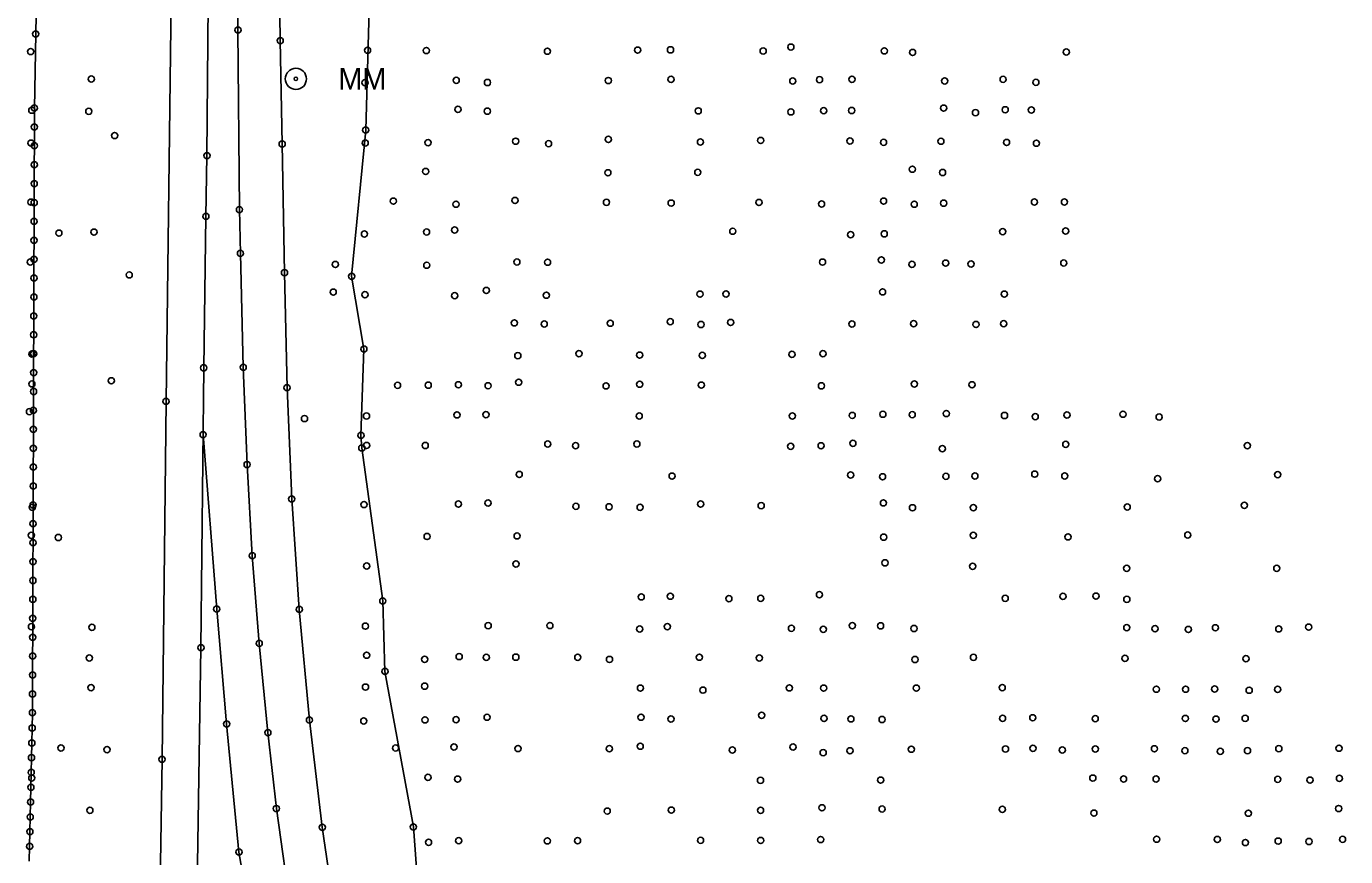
# Model space of a CAD drawing. Extents: x 20503438 to 20508873, y 7964251 to 7984667.
# Drawn here: x 20506686.2 to 20507113.2, y 7971663.9 to 7971932.7 of the extents above; entities that cross this region are included whole.
import ezdxf

# ---------------------------------------------------------------- set-up
doc = ezdxf.new("R2010")
doc.units = 0
for name, color, linetype in [('SurBreakLine', 7, 'Continuous'), ('SurConcreteSlab', 7, 'Continuous'), ('SurDrainageArrowDown', 7, 'Continuous'), ('SurEdgeRoadPaved', 7, 'Continuous'), ('SurRoadPoints', 7, 'Continuous'), ('SurSurveyPoints', 7, 'Continuous')]:
    doc.layers.add(name, color=color, linetype=linetype)

msp = doc.modelspace()

# ---------------------------------------------------------------- linework, layer by layer
at = {"layer": 'SurBreakLine'}
msp.add_lwpolyline([(20506748.06, 7973121.35), (20506742.68, 7972730.78), (20506738.51, 7972374.69), (20506737.86, 7972337.8), (20506736.71, 7972242.37), (20506735.23, 7972125.23), (20506734.95, 7972091.62), (20506733.69, 7971999.07), (20506733.06, 7971941.23), (20506731.39, 7971811.28), (20506730.1, 7971695.4), (20506729.05, 7971627.9), (20506728.3, 7971561.44), (20506726.5, 7971429.38), (20506726.18, 7971406.05), (20506723.05, 7971149.78), (20506722.41, 7971105.59), (20506719.46, 7970853.94), (20506718.67, 7970817.35), (20506718.46, 7970790.57), (20506717.85, 7970756.37), (20506717.5, 7970726.21), (20506716.72, 7970686.1), (20506716.2, 7970609.97)], dxfattribs=at)
at = {"layer": 'SurConcreteSlab'}
msp.add_lwpolyline([(20506753.45, 7972017.94), (20506754.67, 7971931.49), (20506755.15, 7971873.39), (20506755.48, 7971859.21), (20506756.36, 7971822.34), (20506757.64, 7971790.84), (20506759.29, 7971761.29), (20506761.54, 7971732.94), (20506764.36, 7971704.04), (20506767.1, 7971679.47), (20506771.96, 7971644.71), (20506774.61, 7971629.78), (20506780.02, 7971606.84), (20506784.75, 7971586.77), (20506787.45, 7971575.3), (20506794.66, 7971546.31), (20506803.6, 7971512.72), (20506814.02, 7971478.56), (20506820.22, 7971459.77), (20506833.63, 7971422.4), (20506848.3, 7971385.94)], dxfattribs=at)
at = {"layer": 'SurDrainageArrowDown'}
for points in [[(20506687.11, 7971662.41), (20506687.22, 7971667.2), (20506687.32, 7971671.99), (20506687.42, 7971676.77), (20506687.53, 7971681.56), (20506687.63, 7971686.35), (20506687.74, 7971691.14), (20506687.84, 7971695.92), (20506687.94, 7971700.71), (20506688.05, 7971705.5), (20506688.14, 7971710.46), (20506688.16, 7971716.58), (20506688.18, 7971722.7), (20506688.2, 7971728.82), (20506688.22, 7971734.93), (20506688.24, 7971741.05), (20506688.27, 7971747.17), (20506688.29, 7971753.29), (20506688.31, 7971759.41), (20506688.33, 7971765.53), (20506688.35, 7971771.65), (20506688.37, 7971777.77), (20506688.39, 7971783.88), (20506688.41, 7971790), (20506688.43, 7971796.12), (20506688.45, 7971802.24), (20506688.47, 7971808.36), (20506688.49, 7971814.48), (20506688.51, 7971820.6), (20506688.53, 7971826.71), (20506688.55, 7971832.83), (20506688.58, 7971838.95), (20506688.6, 7971845.07), (20506688.62, 7971851.19), (20506688.64, 7971857.31), (20506688.66, 7971863.43), (20506688.68, 7971869.54), (20506688.7, 7971875.66), (20506688.72, 7971881.78), (20506688.74, 7971887.9), (20506688.76, 7971894.02), (20506688.78, 7971900.14), (20506688.8, 7971906.26), (20506689.2, 7971930.24), (20506689.62, 7971955.24)], [(20506889.38, 7971385.08), (20506880.22, 7971407.2), (20506862.47, 7971448.99), (20506857.01, 7971471.83), (20506843.18, 7971515.59), (20506828.1, 7971562.81), (20506817.88, 7971608.65), (20506814.91, 7971622.83), (20506813.22, 7971649.77), (20506811.45, 7971673.51), (20506802.24, 7971723.86), (20506801.55, 7971746.7), (20506794.77, 7971796.23), (20506794.48, 7971800.28), (20506795.43, 7971828.21), (20506791.47, 7971851.77), (20506796.03, 7971899.11), (20506797.36, 7971945.99)]]:
    msp.add_lwpolyline(points, dxfattribs=at)
at = {"layer": 'SurEdgeRoadPaved'}
for points in [[(20506739.64, 7971526.5), (20506741.24, 7971640.57), (20506742.69, 7971731.53), (20506743.58, 7971822.14), (20506744.28, 7971871.16), (20506744.63, 7971890.83), (20506745.28, 7971964.75), (20506745.96, 7972013.71), (20506746.36, 7972037.67), (20506746.63, 7972073.65), (20506747.28, 7972111.02), (20506747.6, 7972152.63), (20506747.93, 7972182.29), (20506748.45, 7972214.88), (20506748.32, 7972246.74), (20506748.62, 7972276.12), (20506749.58, 7972311.88), (20506750.14, 7972349.91), (20506750.88, 7972386.32), (20506751.1, 7972421.09), (20506751.49, 7972456.42), (20506752.22, 7972492.22)], [(20506767.91, 7971961.46), (20506768.35, 7971928.09), (20506768.98, 7971894.64), (20506769.73, 7971852.95), (20506770.56, 7971815.71), (20506772.08, 7971779.69), (20506774.51, 7971743.93), (20506777.81, 7971708.08), (20506781.97, 7971673.4), (20506787.22, 7971637.59), (20506794.26, 7971601.91), (20506801.46, 7971567.97), (20506809.79, 7971532.51), (20506820.3, 7971495.05), (20506830.93, 7971461.63), (20506841.39, 7971432.9), (20506851.33, 7971406.99), (20506863.18, 7971379)], [(20506743.39, 7971800.54), (20506747.79, 7971744.03), (20506751.01, 7971706.87), (20506755, 7971665.38), (20506760.15, 7971636.1), (20506765.16, 7971607.46), (20506771.8, 7971576.17), (20506779.74, 7971543.31), (20506787.73, 7971513.32), (20506796.06, 7971484.28), (20506807.04, 7971451.34), (20506815.03, 7971428.73), (20506825.58, 7971400.86), (20506837.6, 7971371.87), (20506849.8, 7971344.18), (20506864.95, 7971311.94), (20506876.32, 7971288.15), (20506911.44, 7971217.76), (20506919.79, 7971201.17)]]:
    msp.add_lwpolyline(points, dxfattribs=at)
at = {"layer": 'SurRoadPoints'}
for radius in [3.43, 0.571]:
    msp.add_circle((20506773.42, 7971915.7), radius, dxfattribs=at)
at = {"layer": 'SurSurveyPoints'}
for centre in [(20506754.67, 7971931.49), (20506689.2, 7971930.24), (20506768.35, 7971928.09), (20506687.57, 7971924.54), (20506796.62, 7971924.95), (20506815.67, 7971924.87), (20506854.85, 7971924.64), (20506884.03, 7971925.01), (20506894.68, 7971925.09), (20506924.68, 7971924.73), (20506933.64, 7971925.97), (20506963.88, 7971924.76), (20506973.04, 7971924.25), (20507022.8, 7971924.39), (20506707.18, 7971915.63), (20506795.79, 7971914.44), (20506825.32, 7971915.23), (20506835.44, 7971914.52), (20506874.54, 7971915.16), (20506894.86, 7971915.53), (20506934.27, 7971914.98), (20506942.92, 7971915.43), (20506953.41, 7971915.57), (20506983.44, 7971915.03), (20507002.36, 7971915.53), (20507012.95, 7971914.56), (20506687.94, 7971905.54), (20506688.8, 7971906.26), (20506706.39, 7971905.19), (20506825.88, 7971905.83), (20506835.37, 7971905.24), (20506903.66, 7971905.34), (20506933.64, 7971905.01), (20506944.28, 7971905.38), (20506953.35, 7971905.45), (20506983.08, 7971906.22), (20507003.02, 7971905.68), (20507011.5, 7971905.62), (20506993.41, 7971904.73), (20506688.78, 7971900.14), (20506714.74, 7971897.34), (20506796.03, 7971899.11), (20506687.65, 7971894.9), (20506688.76, 7971894.02), (20506768.98, 7971894.64), (20506795.87, 7971894.93), (20506816.2, 7971895.04), (20506844.57, 7971895.52), (20506855.2, 7971894.74), (20506874.57, 7971896.09), (20506904.38, 7971895.23), (20506923.88, 7971895.75), (20506952.78, 7971895.6), (20506963.64, 7971895.14), (20506982.2, 7971895.5), (20507003.46, 7971895.11), (20507013.14, 7971894.86), (20506744.63, 7971890.83), (20506688.74, 7971887.9), (20506815.44, 7971885.71), (20506874.41, 7971885.28), (20506903.52, 7971885.45), (20506972.97, 7971886.45), (20506982.74, 7971885.38), (20506688.72, 7971881.78), (20506687.67, 7971875.78), (20506688.7, 7971875.66), (20506804.99, 7971876.11), (20506825.25, 7971875.12), (20506844.36, 7971876.33), (20506873.96, 7971875.74), (20506894.9, 7971875.46), (20506923.32, 7971875.68), (20506943.58, 7971875.2), (20506963.65, 7971876.12), (20506973.57, 7971875.12), (20506983.13, 7971875.45), (20507012.49, 7971875.81), (20507022.21, 7971875.85), (20506744.28, 7971871.16), (20506755.15, 7971873.39), (20506688.68, 7971869.54), (20506824.8, 7971866.75), (20506688.66, 7971863.43), (20506696.7, 7971865.75), (20506708.05, 7971866.08), (20506795.61, 7971865.49), (20506815.71, 7971866.13), (20506914.85, 7971866.38), (20506953, 7971865.25), (20506963.86, 7971865.52), (20507002.23, 7971866.24), (20507022.58, 7971866.42), (20506755.48, 7971859.21), (20506687.44, 7971856.39), (20506688.64, 7971857.31), (20506786.19, 7971855.61), (20506815.8, 7971855.37), (20506844.95, 7971856.42), (20506854.88, 7971856.34), (20506943.89, 7971856.36), (20506962.94, 7971857.08), (20506972.85, 7971855.64), (20506983.76, 7971856.04), (20506991.97, 7971855.76), (20507022, 7971856.07), (20506688.62, 7971851.19), (20506719.46, 7971852.24), (20506769.73, 7971852.95), (20506791.47, 7971851.77), (20506785.5, 7971846.65), (20506795.77, 7971845.8), (20506824.83, 7971845.5), (20506835.04, 7971847.2), (20506854.49, 7971845.65), (20506904.26, 7971846), (20506912.66, 7971846.07), (20506963.33, 7971846.74), (20507002.72, 7971846.01), (20506688.6, 7971845.07), (20506688.58, 7971838.95), (20506844.15, 7971836.69), (20506894.59, 7971837.07), (20506914.14, 7971836.84), (20506688.55, 7971832.83), (20506853.81, 7971836.31), (20506875.17, 7971836.59), (20506904.55, 7971836.17), (20506953.4, 7971836.34), (20506973.39, 7971836.42), (20506993.6, 7971836.18), (20507002.53, 7971836.42), (20506795.43, 7971828.21), (20506687.96, 7971826.6), (20506688.53, 7971826.71), (20506845.26, 7971826.07), (20506865.04, 7971826.75), (20506884.7, 7971826.26), (20506904.98, 7971826.16), (20506933.99, 7971826.51), (20506944.03, 7971826.72), (20506688.51, 7971820.6), (20506743.58, 7971822.14), (20506756.36, 7971822.34), (20506687.95, 7971816.94), (20506713.67, 7971817.95), (20506770.56, 7971815.71), (20506806.32, 7971816.49), (20506816.25, 7971816.53), (20506826.05, 7971816.66), (20506835.65, 7971816.32), (20506845.55, 7971817.48), (20506873.84, 7971816.3), (20506884.73, 7971816.84), (20506904.66, 7971816.55), (20506943.55, 7971816.31), (20506973.62, 7971816.91), (20506992.29, 7971816.66), (20506688.49, 7971814.48), (20506731.39, 7971811.28), (20506687.18, 7971807.94), (20506688.47, 7971808.36), (20506825.55, 7971806.9), (20506834.94, 7971807), (20506963.42, 7971807.13), (20506972.92, 7971806.97), (20506983.95, 7971807.35), (20507023.03, 7971806.85), (20507041.13, 7971807.13), (20506776.21, 7971805.73), (20506796.28, 7971806.55), (20506884.56, 7971806.53), (20506934.14, 7971806.55), (20506953.5, 7971806.72), (20507002.8, 7971806.71), (20507012.75, 7971806.34), (20507052.86, 7971806.2), (20506688.45, 7971802.24), (20506743.39, 7971800.54), (20506794.48, 7971800.28), (20506688.43, 7971796.12), (20506794.77, 7971796.23), (20506796.33, 7971797.01), (20506815.28, 7971797), (20506854.96, 7971797.47), (20506863.95, 7971796.92), (20506883.79, 7971797.51), (20506933.59, 7971796.74), (20506943.44, 7971796.91), (20506953.72, 7971797.7), (20506982.68, 7971795.97), (20507022.63, 7971797.38), (20507081.43, 7971796.96), (20506688.41, 7971790), (20506757.64, 7971790.84), (20506845.72, 7971787.63), (20506895.2, 7971787.08), (20506953, 7971787.43), (20506963.32, 7971786.87), (20506983.82, 7971786.99), (20506993.21, 7971787.12), (20507012.6, 7971787.72), (20507022.31, 7971787.15), (20507052.36, 7971786.24), (20507091.23, 7971787.56), (20506688.39, 7971783.88), (20506688.12, 7971776.98), (20506688.37, 7971777.77), (20506772.08, 7971779.69), (20506795.49, 7971777.88), (20506826.04, 7971778.03), (20506835.62, 7971778.37), (20506864.05, 7971777.28), (20506874.82, 7971777.14), (20506884.85, 7971776.98), (20506904.44, 7971778.03), (20506924.03, 7971777.52), (20506963.61, 7971778.41), (20507042.52, 7971777.11), (20507080.45, 7971777.64), (20506973.02, 7971776.84), (20506992.73, 7971776.87), (20506688.35, 7971771.65), (20506687.77, 7971767.92), (20506688.33, 7971765.53), (20506696.54, 7971767.21), (20506815.9, 7971767.54), (20506845.04, 7971767.73), (20506963.68, 7971767.32), (20506992.69, 7971767.92), (20507023.36, 7971767.41), (20507062.13, 7971768), (20506759.29, 7971761.29), (20506688.31, 7971759.41), (20506796.35, 7971757.98), (20506844.65, 7971758.66), (20506964.14, 7971759.01), (20506992.49, 7971757.89), (20507042.37, 7971757.24), (20507090.94, 7971757.24), (20506688.29, 7971753.29), (20506688.27, 7971747.17), (20506885.2, 7971747.99), (20506894.61, 7971748.2), (20506913.59, 7971747.42), (20506923.9, 7971747.51), (20506942.9, 7971748.69), (20507003.02, 7971747.52), (20507021.72, 7971748.14), (20507032.41, 7971748.23), (20507042.4, 7971747.19), (20506747.79, 7971744.03), (20506774.51, 7971743.93), (20506801.55, 7971746.7), (20506688.24, 7971741.05), (20506795.94, 7971738.51), (20506835.66, 7971738.67), (20506855.64, 7971738.71), (20506953.55, 7971738.69), (20506962.67, 7971738.61), (20506687.82, 7971738.34), (20506688.22, 7971734.93), (20506707.39, 7971738.13), (20506884.72, 7971737.57), (20506893.68, 7971738.35), (20506933.84, 7971737.83), (20506944.14, 7971737.5), (20506973.48, 7971737.75), (20507042.38, 7971738.02), (20507051.54, 7971737.67), (20507062.33, 7971737.44), (20507071.09, 7971737.99), (20507091.59, 7971737.63), (20507101.27, 7971738.19), (20506742.69, 7971731.53), (20506761.54, 7971732.94), (20506688.2, 7971728.82), (20506706.55, 7971728.21), (20506796.31, 7971729.1), (20506815.1, 7971727.77), (20506826.27, 7971728.67), (20506835.04, 7971728.39), (20506844.62, 7971728.47), (20506864.67, 7971728.44), (20506874.94, 7971727.72), (20506904.04, 7971728.45), (20506923.42, 7971728.21), (20506973.83, 7971727.71), (20506992.76, 7971728.4), (20507041.8, 7971728.07), (20507080.95, 7971727.96), (20506688.18, 7971722.7), (20506802.24, 7971723.86), (20506707.1, 7971718.61), (20506795.95, 7971718.78), (20506815.09, 7971719.08), (20506884.95, 7971718.45), (20506905.16, 7971717.79), (20506933.17, 7971718.52), (20506944.24, 7971718.44), (20506974.24, 7971718.44), (20507002.06, 7971718.62), (20507051.97, 7971718.1), (20507061.41, 7971718.09), (20507070.81, 7971718.15), (20507082, 7971717.76), (20507091.2, 7971718.04), (20506688.16, 7971716.58), (20506688.14, 7971710.46), (20506835.33, 7971709.02), (20506885.15, 7971709.03), (20506924.18, 7971709.64), (20506944.38, 7971708.64), (20507002.17, 7971708.65), (20507011.96, 7971708.85), (20507061.35, 7971708.62), (20507080.7, 7971708.67), (20506688.05, 7971705.5), (20506751.01, 7971706.87), (20506777.81, 7971708.08), (20506795.4, 7971707.83), (20506815.21, 7971708.17), (20506825.29, 7971708.23), (20506894.83, 7971708.47), (20506953.08, 7971708.48), (20506963.18, 7971708.29), (20507032.17, 7971708.54), (20507071.24, 7971708.42), (20506687.94, 7971700.71), (20506764.36, 7971704.04), (20506687.84, 7971695.92), (20506697.36, 7971699.07), (20506712.29, 7971698.55), (20506805.67, 7971699.04), (20506824.6, 7971699.41), (20506845.32, 7971698.88), (20506874.89, 7971698.83), (20506884.88, 7971699.64), (20506914.72, 7971698.4), (20506934.34, 7971699.37), (20506944.1, 7971697.55), (20506952.76, 7971698.16), (20506972.64, 7971698.66), (20507003.12, 7971698.76), (20507012, 7971698.96), (20507021.5, 7971698.41), (20507032.2, 7971698.74), (20507051.33, 7971698.8), (20507061.18, 7971698.19), (20507072.66, 7971697.96), (20507081.46, 7971698.19), (20507091.6, 7971698.84), (20507111.1, 7971698.99), (20506730.1, 7971695.4), (20506687.74, 7971691.14), (20506687.92, 7971689.37), (20506816.16, 7971689.54), (20506825.78, 7971688.99), (20506923.82, 7971688.57), (20506962.71, 7971688.67), (20507031.39, 7971689.31), (20507041.34, 7971689.04), (20507051.88, 7971689.05), (20507091.27, 7971688.93), (20507101.71, 7971688.67), (20507111.22, 7971689.24), (20506687.63, 7971686.35), (20506687.53, 7971681.56), (20506706.74, 7971678.9), (20506767.1, 7971679.47), (20506894.93, 7971678.95), (20506923.83, 7971678.89), (20506943.72, 7971679.7), (20506963.19, 7971679.31), (20507002.11, 7971679.18), (20507110.96, 7971679.47), (20506687.42, 7971676.77), (20506874.19, 7971678.62), (20507031.74, 7971677.97), (20507081.75, 7971677.94), (20506687.32, 7971671.99), (20506781.97, 7971673.4), (20506811.45, 7971673.51), (20506687.22, 7971667.2), (20506816.36, 7971668.54), (20506826.12, 7971669.04), (20506854.82, 7971669), (20506864.6, 7971669.05), (20506904.4, 7971669.15), (20506923.89, 7971669.12), (20506943.28, 7971669.43), (20507052.04, 7971669.54), (20507071.68, 7971669.46), (20507080.79, 7971668.45), (20507091.39, 7971668.92), (20507101.38, 7971668.79), (20507112.22, 7971669.48), (20506755, 7971665.38)]:
    msp.add_circle(centre, 1, dxfattribs=at)

# ---------------------------------------------------------------- texts
at = {"layer": 'SurRoadPoints'}
msp.add_text('MM', height=6.995, rotation=360, dxfattribs=at).set_placement((20506787.13, 7971912.2))

doc.saveas('drawing.dxf')
